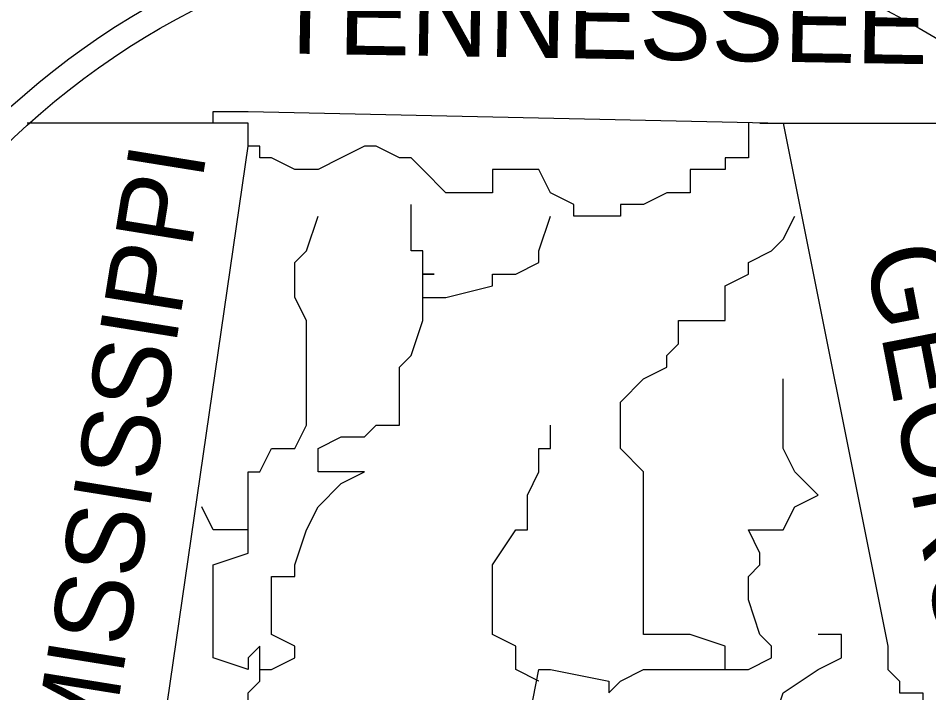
# Model space of a CAD drawing. Extents: x 1797809 to 2198143, y 249608 to 1237864.
# Drawn here: x 2195041.04 to 2195045.155, y 1237128.029 to 1237131.078 of the extents above; entities that cross this region are included whole.
import ezdxf

# ---------------------------------------------------------------- set-up
doc = ezdxf.new("R2010")
doc.units = 0
doc.layers.add('GSBWFILL', color=7, linetype='Continuous')

msp = doc.modelspace()

# ---------------------------------------------------------------- linework, layer by layer
at = {"layer": 'GSBWFILL'}
for p, q in [((2195042.0798, 1237130.6045), (2195041.0813, 1237130.6045)), ((2195042.0798, 1237130.6045), (2195041.0813, 1237130.6045)), ((2195042.0798, 1237130.6045), (2195041.0813, 1237130.6045)), ((2195044.3921, 1237130.6045), (2195045.6533, 1237130.6045)), ((2195044.3921, 1237130.6045), (2195045.6533, 1237130.6045)), ((2195044.3921, 1237130.6045), (2195045.6533, 1237130.6045)), ((2195043.3936, 1237128.0819), (2195043.3936, 1237128.0819)), ((2195043.3936, 1237128.0819), (2195043.3936, 1237128.0819)), ((2195043.3936, 1237128.0819), (2195043.3936, 1237128.0819)), ((2195043.3936, 1237128.0819), (2195043.3936, 1237128.0819)), ((2195043.3936, 1237128.0819), (2195043.3936, 1237128.0819)), ((2195043.3936, 1237128.0819), (2195043.3936, 1237128.0819))]:
    msp.add_line(p, q, dxfattribs=at)
for points in [[(2195041.6068, 1237125.4017), (2195041.6068, 1237127.2411), (2195042.0798, 1237130.4994), (2195042.0798, 1237130.6045), (2195042.0798, 1237130.6045), (2195042.0798, 1237130.6045), (2195041.9221, 1237130.6045), (2195041.9221, 1237130.657), (2195042.0798, 1237130.657), (2195044.4972, 1237130.6045), (2195044.9702, 1237128.2396), (2195044.9702, 1237128.1345), (2195045.0227, 1237128.0819), (2195045.0227, 1237128.0294), (2195045.0227, 1237128.0294), (2195045.1278, 1237128.0294), (2195045.1278, 1237127.8717), (2195045.1278, 1237127.8192), (2195045.1804, 1237127.8192)], [(2195041.6068, 1237125.4017), (2195041.6068, 1237127.2411), (2195042.0798, 1237130.4994), (2195042.0798, 1237130.6045), (2195042.0798, 1237130.6045), (2195042.0798, 1237130.6045), (2195041.9221, 1237130.6045), (2195041.9221, 1237130.657), (2195042.0798, 1237130.657), (2195044.4972, 1237130.6045), (2195044.9702, 1237128.2396), (2195044.9702, 1237128.1345), (2195045.0227, 1237128.0819), (2195045.0227, 1237128.0294), (2195045.0227, 1237128.0294), (2195045.1278, 1237128.0294), (2195045.1278, 1237127.8717), (2195045.1278, 1237127.8192), (2195045.1804, 1237127.8192)], [(2195041.6068, 1237125.4017), (2195041.6068, 1237127.2411), (2195042.0798, 1237130.4994), (2195042.0798, 1237130.6045), (2195042.0798, 1237130.6045), (2195042.0798, 1237130.6045), (2195041.9221, 1237130.6045), (2195041.9221, 1237130.657), (2195042.0798, 1237130.657), (2195044.4972, 1237130.6045), (2195044.9702, 1237128.2396), (2195044.9702, 1237128.1345), (2195045.0227, 1237128.0819), (2195045.0227, 1237128.0294), (2195045.0227, 1237128.0294), (2195045.1278, 1237128.0294), (2195045.1278, 1237127.8717), (2195045.1278, 1237127.8192), (2195045.1804, 1237127.8192)], [(2195044.3395, 1237130.6045), (2195044.3395, 1237130.6045), (2195044.3395, 1237130.6045), (2195044.3395, 1237130.4994), (2195044.3395, 1237130.4468), (2195044.3395, 1237130.4468), (2195044.2344, 1237130.4468), (2195044.2344, 1237130.4468), (2195044.2344, 1237130.3942), (2195044.0768, 1237130.3942), (2195044.0768, 1237130.2891), (2195043.9717, 1237130.2891), (2195043.8665, 1237130.2366), (2195043.814, 1237130.2366), (2195043.7614, 1237130.2366), (2195043.7614, 1237130.184), (2195043.7089, 1237130.184), (2195043.7089, 1237130.184), (2195043.5512, 1237130.184), (2195043.5512, 1237130.184), (2195043.5512, 1237130.2366), (2195043.4461, 1237130.2891), (2195043.3936, 1237130.3942), (2195043.3936, 1237130.3942), (2195043.2885, 1237130.3942), (2195043.1834, 1237130.3942), (2195043.1834, 1237130.2891), (2195042.9732, 1237130.2891), (2195042.868, 1237130.3942), (2195042.8155, 1237130.4468), (2195042.7629, 1237130.4468), (2195042.6578, 1237130.4994), (2195042.6053, 1237130.4994), (2195042.5002, 1237130.4468), (2195042.5002, 1237130.4468), (2195042.3951, 1237130.3942), (2195042.3425, 1237130.3942), (2195042.29, 1237130.3942), (2195042.1849, 1237130.4468), (2195042.1849, 1237130.4468), (2195042.1849, 1237130.4468), (2195042.1323, 1237130.4468), (2195042.1323, 1237130.4468), (2195042.1323, 1237130.4468), (2195042.1323, 1237130.4994), (2195042.0798, 1237130.4994), (2195042.0798, 1237130.6045), (2195042.0798, 1237130.6045), (2195042.0798, 1237130.6045)], [(2195044.3395, 1237130.6045), (2195044.3395, 1237130.6045), (2195044.3395, 1237130.6045), (2195044.3395, 1237130.4994), (2195044.3395, 1237130.4468), (2195044.3395, 1237130.4468), (2195044.2344, 1237130.4468), (2195044.2344, 1237130.4468), (2195044.2344, 1237130.3942), (2195044.0768, 1237130.3942), (2195044.0768, 1237130.2891), (2195043.9717, 1237130.2891), (2195043.8665, 1237130.2366), (2195043.814, 1237130.2366), (2195043.7614, 1237130.2366), (2195043.7614, 1237130.184), (2195043.7089, 1237130.184), (2195043.7089, 1237130.184), (2195043.5512, 1237130.184), (2195043.5512, 1237130.184), (2195043.5512, 1237130.2366), (2195043.4461, 1237130.2891), (2195043.3936, 1237130.3942), (2195043.3936, 1237130.3942), (2195043.2885, 1237130.3942), (2195043.1834, 1237130.3942), (2195043.1834, 1237130.2891), (2195042.9732, 1237130.2891), (2195042.868, 1237130.3942), (2195042.8155, 1237130.4468), (2195042.7629, 1237130.4468), (2195042.6578, 1237130.4994), (2195042.6053, 1237130.4994), (2195042.5002, 1237130.4468), (2195042.5002, 1237130.4468), (2195042.3951, 1237130.3942), (2195042.3425, 1237130.3942), (2195042.29, 1237130.3942), (2195042.1849, 1237130.4468), (2195042.1849, 1237130.4468), (2195042.1849, 1237130.4468), (2195042.1323, 1237130.4468), (2195042.1323, 1237130.4468), (2195042.1323, 1237130.4468), (2195042.1323, 1237130.4994), (2195042.0798, 1237130.4994), (2195042.0798, 1237130.6045), (2195042.0798, 1237130.6045), (2195042.0798, 1237130.6045)], [(2195044.3395, 1237130.6045), (2195044.3395, 1237130.6045), (2195044.3395, 1237130.6045), (2195044.3395, 1237130.4994), (2195044.3395, 1237130.4468), (2195044.3395, 1237130.4468), (2195044.2344, 1237130.4468), (2195044.2344, 1237130.4468), (2195044.2344, 1237130.3942), (2195044.0768, 1237130.3942), (2195044.0768, 1237130.2891), (2195043.9717, 1237130.2891), (2195043.8665, 1237130.2366), (2195043.814, 1237130.2366), (2195043.7614, 1237130.2366), (2195043.7614, 1237130.184), (2195043.7089, 1237130.184), (2195043.7089, 1237130.184), (2195043.5512, 1237130.184), (2195043.5512, 1237130.184), (2195043.5512, 1237130.2366), (2195043.4461, 1237130.2891), (2195043.3936, 1237130.3942), (2195043.3936, 1237130.3942), (2195043.2885, 1237130.3942), (2195043.1834, 1237130.3942), (2195043.1834, 1237130.2891), (2195042.9732, 1237130.2891), (2195042.868, 1237130.3942), (2195042.8155, 1237130.4468), (2195042.7629, 1237130.4468), (2195042.6578, 1237130.4994), (2195042.6053, 1237130.4994), (2195042.5002, 1237130.4468), (2195042.5002, 1237130.4468), (2195042.3951, 1237130.3942), (2195042.3425, 1237130.3942), (2195042.29, 1237130.3942), (2195042.1849, 1237130.4468), (2195042.1849, 1237130.4468), (2195042.1849, 1237130.4468), (2195042.1323, 1237130.4468), (2195042.1323, 1237130.4468), (2195042.1323, 1237130.4468), (2195042.1323, 1237130.4994), (2195042.0798, 1237130.4994), (2195042.0798, 1237130.6045), (2195042.0798, 1237130.6045), (2195042.0798, 1237130.6045)], [(2195042.868, 1237129.8162), (2195042.868, 1237129.8687), (2195042.868, 1237129.9213), (2195042.9206, 1237129.9213), (2195042.868, 1237129.9213), (2195042.868, 1237129.9738), (2195042.868, 1237130.0264), (2195042.8155, 1237130.0264), (2195042.8155, 1237130.0789), (2195042.8155, 1237130.184), (2195042.8155, 1237130.2366)], [(2195042.868, 1237129.8162), (2195042.868, 1237129.8687), (2195042.868, 1237129.9213), (2195042.9206, 1237129.9213), (2195042.868, 1237129.9213), (2195042.868, 1237129.9738), (2195042.868, 1237130.0264), (2195042.8155, 1237130.0264), (2195042.8155, 1237130.0789), (2195042.8155, 1237130.184), (2195042.8155, 1237130.2366)], [(2195042.868, 1237129.8162), (2195042.868, 1237129.8687), (2195042.868, 1237129.9213), (2195042.9206, 1237129.9213), (2195042.868, 1237129.9213), (2195042.868, 1237129.9738), (2195042.868, 1237130.0264), (2195042.8155, 1237130.0264), (2195042.8155, 1237130.0789), (2195042.8155, 1237130.184), (2195042.8155, 1237130.2366)], [(2195042.0798, 1237128.7651), (2195042.0798, 1237128.8702), (2195042.0798, 1237128.9228), (2195042.0798, 1237129.0279), (2195042.1323, 1237129.0279), (2195042.1849, 1237129.133), (2195042.29, 1237129.133), (2195042.3425, 1237129.2381), (2195042.3425, 1237129.4483), (2195042.3425, 1237129.5534), (2195042.3425, 1237129.606), (2195042.3425, 1237129.7111), (2195042.29, 1237129.8162), (2195042.29, 1237129.9213), (2195042.29, 1237129.9738), (2195042.3425, 1237130.0264), (2195042.3951, 1237130.184)], [(2195042.0798, 1237128.7651), (2195042.0798, 1237128.8702), (2195042.0798, 1237128.9228), (2195042.0798, 1237129.0279), (2195042.1323, 1237129.0279), (2195042.1849, 1237129.133), (2195042.29, 1237129.133), (2195042.3425, 1237129.2381), (2195042.3425, 1237129.4483), (2195042.3425, 1237129.5534), (2195042.3425, 1237129.606), (2195042.3425, 1237129.7111), (2195042.29, 1237129.8162), (2195042.29, 1237129.9213), (2195042.29, 1237129.9738), (2195042.3425, 1237130.0264), (2195042.3951, 1237130.184)], [(2195042.0798, 1237128.7651), (2195042.0798, 1237128.8702), (2195042.0798, 1237128.9228), (2195042.0798, 1237129.0279), (2195042.1323, 1237129.0279), (2195042.1849, 1237129.133), (2195042.29, 1237129.133), (2195042.3425, 1237129.2381), (2195042.3425, 1237129.4483), (2195042.3425, 1237129.5534), (2195042.3425, 1237129.606), (2195042.3425, 1237129.7111), (2195042.29, 1237129.8162), (2195042.29, 1237129.9213), (2195042.29, 1237129.9738), (2195042.3425, 1237130.0264), (2195042.3951, 1237130.184)], [(2195042.1323, 1237128.1345), (2195042.1323, 1237128.1345), (2195042.1849, 1237128.1345), (2195042.1849, 1237128.1345), (2195042.29, 1237128.187), (2195042.29, 1237128.2396), (2195042.1849, 1237128.2921), (2195042.1849, 1237128.2921), (2195042.1849, 1237128.4498), (2195042.1849, 1237128.5549), (2195042.29, 1237128.5549), (2195042.29, 1237128.6075), (2195042.3425, 1237128.7651), (2195042.3951, 1237128.8702), (2195042.5002, 1237128.9753), (2195042.6053, 1237129.0279), (2195042.5002, 1237129.0279), (2195042.3951, 1237129.0279), (2195042.3951, 1237129.133), (2195042.5002, 1237129.1855), (2195042.5002, 1237129.1855), (2195042.6053, 1237129.1855), (2195042.6578, 1237129.2381), (2195042.6578, 1237129.2381), (2195042.7629, 1237129.2381), (2195042.7629, 1237129.3432), (2195042.7629, 1237129.4483), (2195042.7629, 1237129.4483), (2195042.7629, 1237129.5008), (2195042.8155, 1237129.5534), (2195042.868, 1237129.7111), (2195042.868, 1237129.7111), (2195042.868, 1237129.8162), (2195042.9206, 1237129.8162), (2195042.9732, 1237129.8162), (2195042.9732, 1237129.8162), (2195043.1834, 1237129.8687), (2195043.1834, 1237129.9213), (2195043.2885, 1237129.9213), (2195043.3936, 1237129.9738), (2195043.3936, 1237130.0264), (2195043.4461, 1237130.184)], [(2195042.1323, 1237128.1345), (2195042.1323, 1237128.1345), (2195042.1849, 1237128.1345), (2195042.1849, 1237128.1345), (2195042.29, 1237128.187), (2195042.29, 1237128.2396), (2195042.1849, 1237128.2921), (2195042.1849, 1237128.2921), (2195042.1849, 1237128.4498), (2195042.1849, 1237128.5549), (2195042.29, 1237128.5549), (2195042.29, 1237128.6075), (2195042.3425, 1237128.7651), (2195042.3951, 1237128.8702), (2195042.5002, 1237128.9753), (2195042.6053, 1237129.0279), (2195042.5002, 1237129.0279), (2195042.3951, 1237129.0279), (2195042.3951, 1237129.133), (2195042.5002, 1237129.1855), (2195042.5002, 1237129.1855), (2195042.6053, 1237129.1855), (2195042.6578, 1237129.2381), (2195042.6578, 1237129.2381), (2195042.7629, 1237129.2381), (2195042.7629, 1237129.3432), (2195042.7629, 1237129.4483), (2195042.7629, 1237129.4483), (2195042.7629, 1237129.5008), (2195042.8155, 1237129.5534), (2195042.868, 1237129.7111), (2195042.868, 1237129.7111), (2195042.868, 1237129.8162), (2195042.9206, 1237129.8162), (2195042.9732, 1237129.8162), (2195042.9732, 1237129.8162), (2195043.1834, 1237129.8687), (2195043.1834, 1237129.9213), (2195043.2885, 1237129.9213), (2195043.3936, 1237129.9738), (2195043.3936, 1237130.0264), (2195043.4461, 1237130.184)], [(2195042.1323, 1237128.1345), (2195042.1323, 1237128.1345), (2195042.1849, 1237128.1345), (2195042.1849, 1237128.1345), (2195042.29, 1237128.187), (2195042.29, 1237128.2396), (2195042.1849, 1237128.2921), (2195042.1849, 1237128.2921), (2195042.1849, 1237128.4498), (2195042.1849, 1237128.5549), (2195042.29, 1237128.5549), (2195042.29, 1237128.6075), (2195042.3425, 1237128.7651), (2195042.3951, 1237128.8702), (2195042.5002, 1237128.9753), (2195042.6053, 1237129.0279), (2195042.5002, 1237129.0279), (2195042.3951, 1237129.0279), (2195042.3951, 1237129.133), (2195042.5002, 1237129.1855), (2195042.5002, 1237129.1855), (2195042.6053, 1237129.1855), (2195042.6578, 1237129.2381), (2195042.6578, 1237129.2381), (2195042.7629, 1237129.2381), (2195042.7629, 1237129.3432), (2195042.7629, 1237129.4483), (2195042.7629, 1237129.4483), (2195042.7629, 1237129.5008), (2195042.8155, 1237129.5534), (2195042.868, 1237129.7111), (2195042.868, 1237129.7111), (2195042.868, 1237129.8162), (2195042.9206, 1237129.8162), (2195042.9732, 1237129.8162), (2195042.9732, 1237129.8162), (2195043.1834, 1237129.8687), (2195043.1834, 1237129.9213), (2195043.2885, 1237129.9213), (2195043.3936, 1237129.9738), (2195043.3936, 1237130.0264), (2195043.4461, 1237130.184)], [(2195044.2344, 1237128.1345), (2195044.2344, 1237128.2396), (2195044.0768, 1237128.2921), (2195044.0242, 1237128.2921), (2195043.8665, 1237128.2921), (2195043.8665, 1237128.5549), (2195043.8665, 1237128.5549), (2195043.8665, 1237128.6075), (2195043.8665, 1237128.7651), (2195043.8665, 1237128.8702), (2195043.8665, 1237129.0279), (2195043.7614, 1237129.133), (2195043.7614, 1237129.3432), (2195043.8665, 1237129.4483), (2195043.9717, 1237129.5008), (2195043.9717, 1237129.5534), (2195044.0242, 1237129.606), (2195044.0242, 1237129.7111), (2195044.2344, 1237129.7111), (2195044.2344, 1237129.8162), (2195044.2344, 1237129.8687), (2195044.3395, 1237129.9213), (2195044.3395, 1237129.9738), (2195044.4446, 1237130.0264), (2195044.4972, 1237130.0789), (2195044.5497, 1237130.184)], [(2195044.2344, 1237128.1345), (2195044.2344, 1237128.2396), (2195044.0768, 1237128.2921), (2195044.0242, 1237128.2921), (2195043.8665, 1237128.2921), (2195043.8665, 1237128.5549), (2195043.8665, 1237128.5549), (2195043.8665, 1237128.6075), (2195043.8665, 1237128.7651), (2195043.8665, 1237128.8702), (2195043.8665, 1237129.0279), (2195043.7614, 1237129.133), (2195043.7614, 1237129.3432), (2195043.8665, 1237129.4483), (2195043.9717, 1237129.5008), (2195043.9717, 1237129.5534), (2195044.0242, 1237129.606), (2195044.0242, 1237129.7111), (2195044.2344, 1237129.7111), (2195044.2344, 1237129.8162), (2195044.2344, 1237129.8687), (2195044.3395, 1237129.9213), (2195044.3395, 1237129.9738), (2195044.4446, 1237130.0264), (2195044.4972, 1237130.0789), (2195044.5497, 1237130.184)], [(2195044.2344, 1237128.1345), (2195044.2344, 1237128.2396), (2195044.0768, 1237128.2921), (2195044.0242, 1237128.2921), (2195043.8665, 1237128.2921), (2195043.8665, 1237128.5549), (2195043.8665, 1237128.5549), (2195043.8665, 1237128.6075), (2195043.8665, 1237128.7651), (2195043.8665, 1237128.8702), (2195043.8665, 1237129.0279), (2195043.7614, 1237129.133), (2195043.7614, 1237129.3432), (2195043.8665, 1237129.4483), (2195043.9717, 1237129.5008), (2195043.9717, 1237129.5534), (2195044.0242, 1237129.606), (2195044.0242, 1237129.7111), (2195044.2344, 1237129.7111), (2195044.2344, 1237129.8162), (2195044.2344, 1237129.8687), (2195044.3395, 1237129.9213), (2195044.3395, 1237129.9738), (2195044.4446, 1237130.0264), (2195044.4972, 1237130.0789), (2195044.5497, 1237130.184)], [(2195043.341, 1237127.8717), (2195043.3936, 1237128.1345), (2195043.4461, 1237128.1345), (2195043.7089, 1237128.0819), (2195043.7089, 1237128.0294), (2195043.7614, 1237128.0819), (2195043.8665, 1237128.1345), (2195044.0242, 1237128.1345), (2195044.2344, 1237128.1345), (2195044.3395, 1237128.1345), (2195044.4446, 1237128.187), (2195044.4446, 1237128.2396), (2195044.3921, 1237128.2921), (2195044.3921, 1237128.2921), (2195044.3395, 1237128.4498), (2195044.3395, 1237128.5549), (2195044.3921, 1237128.6075), (2195044.3921, 1237128.66), (2195044.3395, 1237128.7651), (2195044.4972, 1237128.7651), (2195044.5497, 1237128.8702), (2195044.6548, 1237128.9228), (2195044.5497, 1237129.0279), (2195044.5497, 1237129.0279), (2195044.4972, 1237129.133), (2195044.4972, 1237129.2381), (2195044.4972, 1237129.4483)], [(2195043.341, 1237127.8717), (2195043.3936, 1237128.1345), (2195043.4461, 1237128.1345), (2195043.7089, 1237128.0819), (2195043.7089, 1237128.0294), (2195043.7614, 1237128.0819), (2195043.8665, 1237128.1345), (2195044.0242, 1237128.1345), (2195044.2344, 1237128.1345), (2195044.3395, 1237128.1345), (2195044.4446, 1237128.187), (2195044.4446, 1237128.2396), (2195044.3921, 1237128.2921), (2195044.3921, 1237128.2921), (2195044.3395, 1237128.4498), (2195044.3395, 1237128.5549), (2195044.3921, 1237128.6075), (2195044.3921, 1237128.66), (2195044.3395, 1237128.7651), (2195044.4972, 1237128.7651), (2195044.5497, 1237128.8702), (2195044.6548, 1237128.9228), (2195044.5497, 1237129.0279), (2195044.5497, 1237129.0279), (2195044.4972, 1237129.133), (2195044.4972, 1237129.2381), (2195044.4972, 1237129.4483)], [(2195043.341, 1237127.8717), (2195043.3936, 1237128.1345), (2195043.4461, 1237128.1345), (2195043.7089, 1237128.0819), (2195043.7089, 1237128.0294), (2195043.7614, 1237128.0819), (2195043.8665, 1237128.1345), (2195044.0242, 1237128.1345), (2195044.2344, 1237128.1345), (2195044.3395, 1237128.1345), (2195044.4446, 1237128.187), (2195044.4446, 1237128.2396), (2195044.3921, 1237128.2921), (2195044.3921, 1237128.2921), (2195044.3395, 1237128.4498), (2195044.3395, 1237128.5549), (2195044.3921, 1237128.6075), (2195044.3921, 1237128.66), (2195044.3395, 1237128.7651), (2195044.4972, 1237128.7651), (2195044.5497, 1237128.8702), (2195044.6548, 1237128.9228), (2195044.5497, 1237129.0279), (2195044.5497, 1237129.0279), (2195044.4972, 1237129.133), (2195044.4972, 1237129.2381), (2195044.4972, 1237129.4483)], [(2195043.3936, 1237128.0819), (2195043.2885, 1237128.1345), (2195043.2885, 1237128.187), (2195043.2885, 1237128.2396), (2195043.1834, 1237128.2921), (2195043.1834, 1237128.4498), (2195043.1834, 1237128.5549), (2195043.1834, 1237128.6075), (2195043.1834, 1237128.6075), (2195043.2885, 1237128.7651), (2195043.341, 1237128.7651), (2195043.341, 1237128.9228), (2195043.3936, 1237129.0279), (2195043.3936, 1237129.0279), (2195043.3936, 1237129.133), (2195043.4461, 1237129.133), (2195043.4461, 1237129.2381)], [(2195043.3936, 1237128.0819), (2195043.2885, 1237128.1345), (2195043.2885, 1237128.187), (2195043.2885, 1237128.2396), (2195043.1834, 1237128.2921), (2195043.1834, 1237128.4498), (2195043.1834, 1237128.5549), (2195043.1834, 1237128.6075), (2195043.1834, 1237128.6075), (2195043.2885, 1237128.7651), (2195043.341, 1237128.7651), (2195043.341, 1237128.9228), (2195043.3936, 1237129.0279), (2195043.3936, 1237129.0279), (2195043.3936, 1237129.133), (2195043.4461, 1237129.133), (2195043.4461, 1237129.2381)], [(2195043.3936, 1237128.0819), (2195043.2885, 1237128.1345), (2195043.2885, 1237128.187), (2195043.2885, 1237128.2396), (2195043.1834, 1237128.2921), (2195043.1834, 1237128.4498), (2195043.1834, 1237128.5549), (2195043.1834, 1237128.6075), (2195043.1834, 1237128.6075), (2195043.2885, 1237128.7651), (2195043.341, 1237128.7651), (2195043.341, 1237128.9228), (2195043.3936, 1237129.0279), (2195043.3936, 1237129.0279), (2195043.3936, 1237129.133), (2195043.4461, 1237129.133), (2195043.4461, 1237129.2381)], [(2195042.0798, 1237127.8192), (2195042.0798, 1237128.0294), (2195042.0798, 1237128.0294), (2195042.1323, 1237128.0819), (2195042.1323, 1237128.1345), (2195042.1323, 1237128.2396), (2195042.0798, 1237128.187), (2195042.0798, 1237128.1345), (2195041.9221, 1237128.187), (2195041.9221, 1237128.2396), (2195041.9221, 1237128.2921), (2195041.9221, 1237128.2921), (2195041.9221, 1237128.5549), (2195041.9221, 1237128.5549), (2195041.9221, 1237128.6075), (2195042.0798, 1237128.66), (2195042.0798, 1237128.7651), (2195041.9221, 1237128.7651), (2195041.8695, 1237128.8702), (2195041.8695, 1237128.8702)], [(2195042.0798, 1237127.8192), (2195042.0798, 1237128.0294), (2195042.0798, 1237128.0294), (2195042.1323, 1237128.0819), (2195042.1323, 1237128.1345), (2195042.1323, 1237128.2396), (2195042.0798, 1237128.187), (2195042.0798, 1237128.1345), (2195041.9221, 1237128.187), (2195041.9221, 1237128.2396), (2195041.9221, 1237128.2921), (2195041.9221, 1237128.2921), (2195041.9221, 1237128.5549), (2195041.9221, 1237128.5549), (2195041.9221, 1237128.6075), (2195042.0798, 1237128.66), (2195042.0798, 1237128.7651), (2195041.9221, 1237128.7651), (2195041.8695, 1237128.8702), (2195041.8695, 1237128.8702)], [(2195042.0798, 1237127.8192), (2195042.0798, 1237128.0294), (2195042.0798, 1237128.0294), (2195042.1323, 1237128.0819), (2195042.1323, 1237128.1345), (2195042.1323, 1237128.2396), (2195042.0798, 1237128.187), (2195042.0798, 1237128.1345), (2195041.9221, 1237128.187), (2195041.9221, 1237128.2396), (2195041.9221, 1237128.2921), (2195041.9221, 1237128.2921), (2195041.9221, 1237128.5549), (2195041.9221, 1237128.5549), (2195041.9221, 1237128.6075), (2195042.0798, 1237128.66), (2195042.0798, 1237128.7651), (2195041.9221, 1237128.7651), (2195041.8695, 1237128.8702), (2195041.8695, 1237128.8702)], [(2195043.7089, 1237126.7156), (2195043.7089, 1237126.7156), (2195043.7089, 1237126.8732), (2195043.7614, 1237126.9258), (2195043.7614, 1237126.9783), (2195043.7614, 1237127.0834), (2195043.814, 1237127.0834), (2195043.8665, 1237127.1885), (2195044.0242, 1237127.2411), (2195044.0768, 1237127.3462), (2195044.2344, 1237127.3462), (2195044.2344, 1237127.4513), (2195044.3395, 1237127.6615), (2195044.3395, 1237127.7666), (2195044.3395, 1237127.7666), (2195044.3395, 1237127.8192), (2195044.3921, 1237127.8192), (2195044.4446, 1237127.8717), (2195044.4972, 1237128.0294), (2195044.6548, 1237128.1345), (2195044.7599, 1237128.187), (2195044.7599, 1237128.2396), (2195044.7599, 1237128.2921), (2195044.6548, 1237128.2921)], [(2195043.7089, 1237126.7156), (2195043.7089, 1237126.7156), (2195043.7089, 1237126.8732), (2195043.7614, 1237126.9258), (2195043.7614, 1237126.9783), (2195043.7614, 1237127.0834), (2195043.814, 1237127.0834), (2195043.8665, 1237127.1885), (2195044.0242, 1237127.2411), (2195044.0768, 1237127.3462), (2195044.2344, 1237127.3462), (2195044.2344, 1237127.4513), (2195044.3395, 1237127.6615), (2195044.3395, 1237127.7666), (2195044.3395, 1237127.7666), (2195044.3395, 1237127.8192), (2195044.3921, 1237127.8192), (2195044.4446, 1237127.8717), (2195044.4972, 1237128.0294), (2195044.6548, 1237128.1345), (2195044.7599, 1237128.187), (2195044.7599, 1237128.2396), (2195044.7599, 1237128.2921), (2195044.6548, 1237128.2921)], [(2195043.7089, 1237126.7156), (2195043.7089, 1237126.7156), (2195043.7089, 1237126.8732), (2195043.7614, 1237126.9258), (2195043.7614, 1237126.9783), (2195043.7614, 1237127.0834), (2195043.814, 1237127.0834), (2195043.8665, 1237127.1885), (2195044.0242, 1237127.2411), (2195044.0768, 1237127.3462), (2195044.2344, 1237127.3462), (2195044.2344, 1237127.4513), (2195044.3395, 1237127.6615), (2195044.3395, 1237127.7666), (2195044.3395, 1237127.7666), (2195044.3395, 1237127.8192), (2195044.3921, 1237127.8192), (2195044.4446, 1237127.8717), (2195044.4972, 1237128.0294), (2195044.6548, 1237128.1345), (2195044.7599, 1237128.187), (2195044.7599, 1237128.2396), (2195044.7599, 1237128.2921), (2195044.6548, 1237128.2921)]]:
    msp.add_lwpolyline(points, dxfattribs=at)
for radius in [4.5988, 4.5988, 4.5988, 4.4778, 4.4778, 4.4778, 3.5557, 3.5557, 3.5557, 3.4444, 3.4444, 3.4444]:
    msp.add_circle((2195043.3971, 1237128.0451), radius, dxfattribs=at)

# ---------------------------------------------------------------- texts
for s, height, rotation, p in [('TENNESSEE', 0.36608, 359.041, (2195042.1849, 1237130.9198)), ('TENNESSEE', 0.36608, 359.041, (2195042.1849, 1237130.9198)), ('TENNESSEE', 0.36608, 359.041, (2195042.1849, 1237130.9198)), ('MISSISSIPPI', 0.350947, 80.8531, (2195041.4491, 1237127.7141)), ('MISSISSIPPI', 0.350947, 80.8531, (2195041.4491, 1237127.7141)), ('MISSISSIPPI', 0.350947, 80.8531, (2195041.4491, 1237127.7141)), ('GEORGIA', 0.36892, 280.9296, (2195044.865, 1237130.0264)), ('GEORGIA', 0.36892, 280.9296, (2195044.865, 1237130.0264)), ('GEORGIA', 0.36892, 280.9296, (2195044.865, 1237130.0264))]:
    msp.add_text(s, height=height, rotation=rotation, dxfattribs=at).set_placement(p)

doc.saveas('drawing.dxf')
